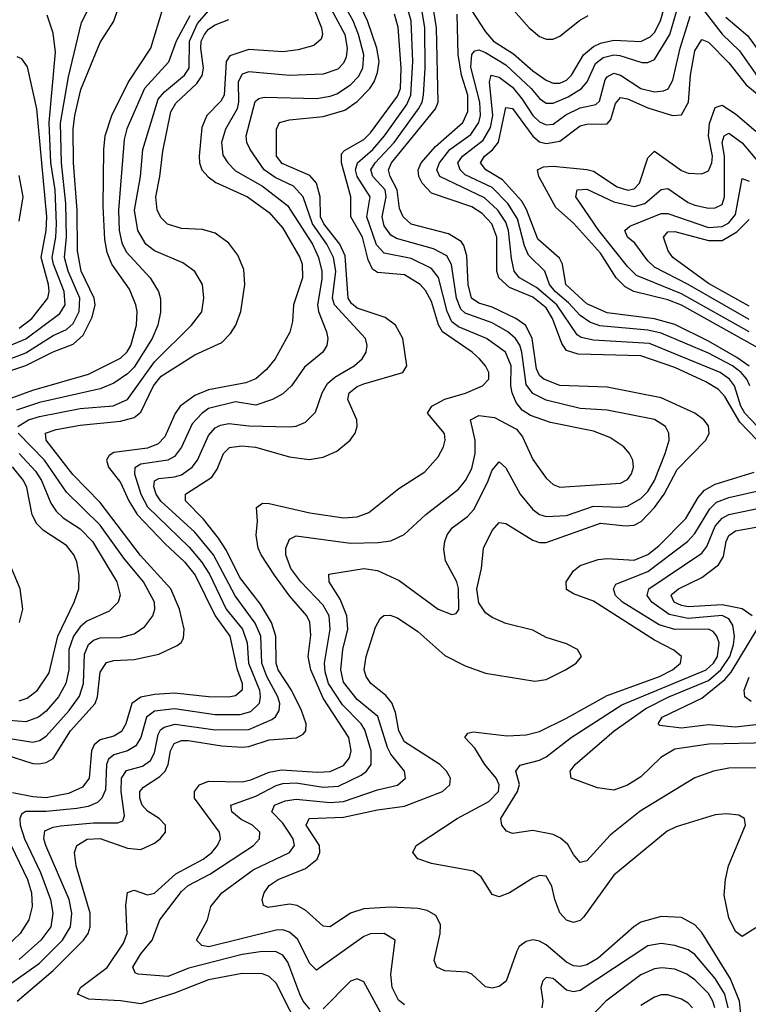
# Model space of a CAD drawing. Header units: inches. Extents: x 990535 to 1117859, y 769386 to 892122.
# Tile 372 of 656: x 1083791 to 1085948, y 792440 to 795354. Entities that reach past the tile are written whole.
import ezdxf

# ---------------------------------------------------------------- set-up
doc = ezdxf.new("R2010")
doc.units = ezdxf.units.IN
doc.header["$MEASUREMENT"] = 0
doc.layers.add('B0789', color=7, linetype='Continuous')

msp = doc.modelspace()

# ---------------------------------------------------------------- linework, layer by layer
at = {"layer": 'B0789', "color": 5}
for points, elevation in [([(1084637.4, 795450), (1084684.3, 795330), (1084687.7, 795310), (1084683.9, 795296.1), (1084662.3, 795277.7), (1084615.3, 795264.7), (1084570, 795258.7), (1084470, 795265.1), (1084413.4, 795246.6), (1084402.6, 795230), (1084396.7, 795130), (1084387.1, 795112.9), (1084345, 795070), (1084330, 795034.3), (1084322.5, 794950), (1084323.2, 794930), (1084330.4, 794910), (1084348.8, 794888.8), (1084372, 794872), (1084465.6, 794830), (1084530, 794783.7), (1084570, 794736.9), (1084620.7, 794650), (1084627.6, 794630), (1084628.8, 794590), (1084602.2, 794510), (1084598.8, 794461.2), (1084591, 794429), (1084547.5, 794350), (1084521.6, 794318.4), (1084490, 794291.5), (1084460.7, 794279.3), (1084350, 794258.7), (1084310, 794241.3), (1084266.6, 794210), (1084251.9, 794188.1), (1084220.5, 794119.5), (1084201, 794099), (1084170, 794086.4), (1084070, 794073.3), (1084055.9, 794064.1), (1084048.1, 794050), (1084054.7, 794030), (1084090, 793984), (1084114, 793930), (1084139.4, 793890), (1084222.4, 793802.4), (1084279.3, 793750), (1084310.3, 793710.3), (1084369.5, 793590), (1084412.9, 793530), (1084434.3, 793434.3), (1084449.9, 793390), (1084450.2, 793369.8), (1084430, 793353.2), (1084410, 793349.1), (1084350, 793350.1), (1084250, 793361.1), (1084190, 793357.5), (1084150, 793348.8), (1084123.1, 793330), (1084105.9, 793270), (1084092.5, 793247.5), (1084070, 793234.1), (1084030, 793223.1), (1084011.6, 793208.4), (1084003.7, 793190), (1083997.2, 793110), (1083977, 793083), (1083935.8, 793064.2), (1083870, 793051.8), (1083830, 793053.8), (1083770, 793066.4)], 3180), ([(1083784.1, 792450), (1083890, 792540.1), (1083979.9, 792630), (1083993.9, 792650), (1084000.2, 792670), (1083999.8, 792710), (1083958.1, 792850), (1083953.9, 792890), (1083960.5, 792910), (1083991.3, 792928.7), (1084030, 792930.5), (1084110, 792902.5), (1084150, 792898), (1084190, 792916.9), (1084207.3, 792930), (1084222.8, 792950), (1084222.8, 792970), (1084204.4, 792990), (1084170, 793012), (1084154.2, 793030), (1084147, 793050), (1084147.1, 793070), (1084157.4, 793082.6), (1084205.8, 793114.2), (1084221.5, 793130), (1084231.1, 793150), (1084238.1, 793190), (1084248.4, 793211.6), (1084270, 793220.6), (1084290, 793221.4), (1084390, 793204.9), (1084450, 793200.8), (1084470, 793203.1), (1084530, 793223.2), (1084610.7, 793229.3), (1084630, 793239.8), (1084637.8, 793250), (1084639.4, 793270), (1084625.4, 793310), (1084596.3, 793370), (1084556.8, 793430), (1084550, 793449.9), (1084549.7, 793530), (1084536.9, 793570), (1084503.9, 793623.9), (1084443.3, 793703.3), (1084403.2, 793783.2), (1084379.8, 793819.8), (1084335.8, 793875.8), (1084281.9, 793930), (1084282.1, 793950), (1084359.6, 794000.4), (1084375.7, 794024.3), (1084394.5, 794070), (1084412.1, 794087.9), (1084447.4, 794092.6), (1084489.2, 794089.2), (1084590, 794060.7), (1084647.9, 794052.1), (1084690, 794059.6), (1084730, 794077.2), (1084769.9, 794110.1), (1084784.5, 794130), (1084790.4, 794149.6), (1084788.9, 794170), (1084762.4, 794230), (1084766.5, 794250), (1084790, 794268.4), (1084810, 794276.4), (1084925.8, 794310), (1084937.1, 794330), (1084925, 794410), (1084903.8, 794450), (1084872.9, 794472.9), (1084790, 794500.4), (1084773.8, 794513.8), (1084763.4, 794530), (1084755.1, 794655.1), (1084739, 794690), (1084691.3, 794750), (1084682, 794770), (1084680.9, 794830), (1084669.9, 794870), (1084650, 794892.3), (1084568.2, 794928.2), (1084551.9, 794950), (1084551.4, 795030), (1084560.3, 795050), (1084590, 795057.8), (1084690, 795067), (1084753.8, 795086.2), (1084790, 795111.4), (1084827.3, 795150), (1084840.4, 795170), (1084850, 795197.4), (1084855, 795230), (1084848.8, 795270), (1084820.6, 795350), (1084772.5, 795452.5)], 3120), ([(1084678.8, 795450), (1084753.6, 795310), (1084760.7, 795270), (1084757.5, 795242.5), (1084750, 795224.7), (1084732.5, 795207.5), (1084690, 795192.1), (1084590, 795188.3), (1084470, 795199.6), (1084450, 795192.5), (1084438.2, 795170), (1084439.2, 795110), (1084434.6, 795090), (1084400.6, 795030), (1084388.8, 794990), (1084392.9, 794952.9), (1084407.1, 794930), (1084430, 794906.7), (1084510, 794861.2), (1084584.2, 794804.2), (1084658.3, 794690), (1084675.9, 794650), (1084685.8, 794610), (1084685.8, 794585.8), (1084672.5, 794510), (1084675.7, 794490), (1084699.2, 794430), (1084703.4, 794410), (1084700.8, 794390), (1084689, 794370), (1084634.2, 794325.8), (1084595.9, 794270), (1084570, 794246.3), (1084539.3, 794230), (1084490, 794213.2), (1084430, 794223.5), (1084350, 794202.9), (1084330, 794188.9), (1084302.3, 794157.7), (1084270, 794088.8), (1084250, 794061.1), (1084229.7, 794050.3), (1084150, 794038.2), (1084132.5, 794027.5), (1084130.9, 794010), (1084150.2, 793950), (1084170, 793912.5), (1084292.7, 793792.7), (1084329.7, 793750), (1084353.1, 793713.1), (1084402.8, 793610), (1084450.4, 793550), (1084464.3, 793510), (1084468.5, 793450), (1084500.7, 793370), (1084503.3, 793350), (1084499.7, 793330), (1084474.7, 793305.3), (1084442.9, 793297.1), (1084370, 793296.9), (1084250, 793314.6), (1084190, 793307.5), (1084166.8, 793290), (1084150, 793229.4), (1084135.1, 793204.9), (1084110, 793190.4), (1084070, 793178.7), (1084054.2, 793165.8), (1084048.7, 793150), (1084045, 793075), (1084034.5, 793050), (1084022, 793038), (1083994.2, 793025.8), (1083960.7, 793019.3), (1083870, 793010.4), (1083809.3, 793010.7), (1083797.1, 793002.9), (1083791.9, 792990), (1083793.2, 792970), (1083805.3, 792930), (1083853.3, 792830), (1083882.3, 792750), (1083889, 792710), (1083883.7, 792670), (1083853.5, 792630), (1083790, 792572.6)], 3160), ([(1085881.5, 795361.5), (1085946.1, 795306.1), (1086000.6, 795230), (1086118.5, 795138.5), (1086190, 795075.3), (1086230, 795067.6), (1086290, 795074.4), (1086404.1, 795135.9), (1086441.4, 795170), (1086452.1, 795190), (1086454.8, 795210), (1086450.8, 795250), (1086423.9, 795330), (1086403.4, 795463.4)], 2960), ([(1083690, 794322.4), (1083810, 794368.5), (1083890, 794419), (1083930, 794437.1), (1083950, 794454.9), (1083967.4, 794490), (1083969.6, 794530), (1083934.5, 794610), (1083924.2, 794650), (1083929.8, 794710.2), (1083928.3, 794810), (1083915.3, 794930), (1083912.1, 795047.9), (1083935.4, 795184.6), (1083974.2, 795345.8), (1084021.5, 795438.5)], 3340), ([(1083719.5, 792470), (1083850, 792561.9), (1083918, 792630), (1083942.2, 792670), (1083945.8, 792710), (1083937.6, 792750), (1083869, 792910), (1083863, 792930), (1083866.1, 792953.9), (1083890, 792964.8), (1083911.9, 792968.1), (1084010, 792977.2), (1084082.2, 792977.8), (1084096.5, 792983.5), (1084101.5, 792998.5), (1084092, 793070), (1084093, 793110), (1084107.9, 793132.1), (1084154.9, 793145.1), (1084178.6, 793161.4), (1084190, 793184.2), (1084201.3, 793238.7), (1084207.8, 793252.2), (1084219.2, 793260.8), (1084251.2, 793268.8), (1084370, 793252.6), (1084470, 793253.8), (1084537.3, 793282.7), (1084548.8, 793291.2), (1084559.5, 793310), (1084560.9, 793330), (1084555.1, 793350), (1084522.8, 793410), (1084508.3, 793450), (1084504.7, 793530), (1084488.5, 793568.5), (1084428.9, 793648.9), (1084365.1, 793770), (1084310, 793837.4), (1084208.7, 793928.7), (1084194.9, 793950), (1084188.5, 793971.5), (1084190.3, 793989.7), (1084203.4, 793996.6), (1084250, 794000.8), (1084270, 794007), (1084302.2, 794030), (1084317.3, 794050), (1084350, 794123.4), (1084370, 794146), (1084385.6, 794154.4), (1084410, 794159.2), (1084470, 794152), (1084590, 794149.1), (1084610, 794151.3), (1084636.9, 794163.1), (1084667.1, 794192.9), (1084686.4, 794250), (1084702.7, 794277.3), (1084724, 794296), (1084781.1, 794330), (1084804.7, 794350), (1084817.1, 794370), (1084819.9, 794390), (1084814.6, 794410), (1084722.7, 794510), (1084717.2, 794530), (1084727.5, 794610), (1084720.1, 794650), (1084700.4, 794690), (1084658, 794750), (1084630.1, 794830.1), (1084601.6, 794861.6), (1084547.3, 794887.3), (1084514.9, 794910), (1084473.4, 794970), (1084463.7, 794990), (1084461.3, 795010), (1084488.4, 795111.6), (1084499, 795121), (1084515.1, 795124.9), (1084670, 795121), (1084710, 795127.2), (1084730, 795134.4), (1084770, 795160.8), (1084794.4, 795185.6), (1084807, 795210), (1084810.4, 795250), (1084794.6, 795310), (1084778.2, 795350), (1084733.7, 795430)], 3140), ([(1086030, 794091.4), (1085938, 794190), (1085925.7, 794210), (1085907.4, 794270), (1085892.3, 794290), (1085864.5, 794310), (1085655.8, 794395.8), (1085490, 794405.1), (1085453.4, 794413.4), (1085441.6, 794421.6), (1085381.5, 794510), (1085321.2, 794561.2), (1085270.2, 794590.2), (1085255.2, 794610), (1085246.8, 794646.8), (1085238.3, 794730), (1085230, 794755.1), (1085206.7, 794790), (1085166.7, 794826.7), (1085034.8, 794890), (1085026.1, 794910), (1085033.6, 794930), (1085064.4, 794970), (1085126.3, 795013.7), (1085150.6, 795050), (1085155.1, 795070), (1085153.7, 795110), (1085126.9, 795213.1), (1085129.4, 795250.6), (1085138.7, 795261.3), (1085150, 795265), (1085170, 795256.4), (1085230, 795220.6), (1085305.5, 795150), (1085330, 795120.5), (1085350, 795106.8), (1085370, 795107.1), (1085414.6, 795125.4), (1085453.7, 795150), (1085470.5, 795169.5), (1085495.4, 795224.6), (1085517.8, 795242.2), (1085550, 795249.6), (1085567.5, 795247.5), (1085632.7, 795227.3), (1085650, 795226.7), (1085670, 795235.9), (1085715.6, 795310), (1085750, 795429.1)], 2960), ([(1085130, 795380.1), (1085170, 795317.4), (1085193.7, 795290), (1085252.4, 795252.4), (1085310, 795202.1), (1085350, 795174.6), (1085370, 795165.6), (1085390, 795165.5), (1085410, 795174.9), (1085424.6, 795190), (1085460.1, 795250), (1085490, 795274.9), (1085510, 795284.3), (1085550, 795293), (1085630, 795289.5), (1085657.2, 795302.8), (1085670, 795315.6), (1085688.2, 795350), (1085710, 795428.4)], 2980), ([(1083710, 794298.2), (1083810, 794330.2), (1083890, 794371), (1083950, 794394), (1083979.5, 794420.5), (1084006.1, 794473.9), (1084014.7, 794510), (1084012, 794530), (1083973.3, 794610), (1083962, 794670), (1083961.2, 794790), (1083951.1, 794930), (1083949.8, 795030), (1083954.5, 795070), (1083972.8, 795147.2), (1084030, 795286.5), (1084070, 795349.3), (1084083.5, 795390)], 3320), ([(1083730, 794221.5), (1083830, 794257.8), (1083995.3, 794304.7), (1084090, 794351.9), (1084109, 794371), (1084120.1, 794390), (1084137.3, 794450), (1084138.9, 794490), (1084135.2, 794510), (1084116.8, 794556.8), (1084064.1, 794630), (1084050, 794664.6), (1084042.9, 794702.9), (1084038.2, 794801.8), (1084040.1, 794970), (1084044.3, 795010), (1084063.8, 795070), (1084112, 795168), (1084179.1, 795270), (1084216.3, 795390)], 3280), ([(1084930, 792438.7), (1084912.2, 792452.2), (1084894.2, 792490), (1084889.6, 792530), (1084902.6, 792630), (1084870, 792649.8), (1084830, 792649.2), (1084810, 792641.1), (1084670, 792541), (1084650, 792560.7), (1084613.4, 792633.4), (1084590, 792654.2), (1084570, 792661.2), (1084550, 792659.9), (1084350.9, 792610.9), (1084330, 792614.2), (1084314.2, 792630), (1084347.1, 792690), (1084356.8, 792730), (1084389.9, 792770), (1084482, 792838), (1084589.9, 792890), (1084604.5, 792910), (1084600.3, 792930), (1084588.3, 792950), (1084570, 792976.3), (1084537.3, 793010), (1084545.8, 793030), (1084577.4, 793042.6), (1084610, 793047), (1084710, 793038), (1084750, 793040.8), (1084850, 793074.6), (1084910, 793089.2), (1084933.7, 793110), (1084929.9, 793130), (1084890, 793180.9), (1084880.2, 793200.2), (1084851.5, 793291.5), (1084790, 793342.5), (1084750, 793393.4), (1084742.2, 793430), (1084747.4, 793490), (1084762.1, 793550), (1084759.5, 793590), (1084739.5, 793639.5), (1084707.7, 793690), (1084706.7, 793713.3), (1084810, 793730.1), (1084850, 793723.8), (1084914.6, 793694.6), (1085030, 793609.4), (1085070, 793594), (1085083, 793597), (1085091.1, 793608.9), (1085090.3, 793670.3), (1085084.9, 793690), (1085052.1, 793752.1), (1085046.9, 793786.9), (1085049.9, 793810), (1085056.7, 793830), (1085071, 793850), (1085116.3, 793883.7), (1085135.6, 793904.4), (1085176.1, 793983.9), (1085190, 794021.1), (1085210, 794046), (1085230, 794027.6), (1085272.4, 793950), (1085310, 793904.4), (1085330, 793889.7), (1085350, 793883.4), (1085410, 793886.6), (1085490, 793914.1), (1085569.1, 793910.9), (1085590, 793914.3), (1085630, 793937.3), (1085650, 793958), (1085670.2, 793990), (1085702.2, 794070), (1085713.3, 794110), (1085712.8, 794130), (1085702.9, 794150), (1085670, 794170.8), (1085530, 794197.9), (1085450, 794203.6), (1085350, 794228), (1085310, 794247.3), (1085290, 794274.6), (1085277.7, 794370), (1085271.2, 794391.2), (1085259.1, 794410), (1085236.3, 794430), (1085190, 794457.1), (1085110, 794485.3), (1085097.4, 794497.4), (1085084.1, 794530), (1085069.7, 794629.7), (1085055.5, 794655.5), (1085016.2, 794676.2), (1084906.6, 794706.6), (1084890, 794716.5), (1084870, 794743.4), (1084864.3, 794770), (1084876.3, 794830), (1084873, 794850), (1084836.6, 794890), (1084831.1, 794910), (1084843.5, 794930), (1084900, 794990), (1084971.6, 795090), (1084982.5, 795110), (1084986.5, 795130), (1084991, 795210), (1084990, 795330), (1084980.4, 795390)], 3040), ([(1085930, 792374), (1085921.4, 792450), (1085895.4, 792515.4), (1085810, 792652.9), (1085790, 792675.9), (1085750, 792697.7), (1085690, 792700.6), (1085630, 792683), (1085608.6, 792670), (1085503.1, 792576.9), (1085470, 792557.6), (1085450, 792551.8), (1085430, 792553.9), (1085410, 792564.9), (1085350, 792616.2), (1085330, 792626.9), (1085310, 792630.7), (1085290, 792626), (1085270, 792611), (1085262.7, 792597.3), (1085230.9, 792509.1), (1085210, 792493.2), (1085190, 792488.4), (1085170, 792492.3), (1085130, 792529.2), (1085115.3, 792535.3), (1085050, 792539.9), (1085026.4, 792550), (1085018.4, 792570), (1085036, 792650), (1085036.7, 792676.7), (1085023.4, 792703.4), (1084997.6, 792717.6), (1084970, 792723.4), (1084890, 792727.9), (1084810, 792722.8), (1084770.9, 792710), (1084710, 792669.9), (1084690, 792671.9), (1084638.3, 792718.3), (1084613, 792733), (1084590, 792736.7), (1084526.5, 792726.5), (1084512.7, 792732.7), (1084509.2, 792750), (1084514.7, 792770), (1084530, 792792.4), (1084556.8, 792810), (1084637.4, 792842.6), (1084672.2, 792870), (1084679.9, 792890), (1084678.3, 792910), (1084639.7, 792970), (1084647.8, 792990), (1084750, 792994), (1084850, 793016), (1084930, 793027), (1085042.9, 793070), (1085064.9, 793090), (1085066.2, 793110), (1085054.2, 793130), (1085034.4, 793150), (1084930, 793217.4), (1084913.4, 793250), (1084903.7, 793303.7), (1084892.9, 793332.9), (1084874.6, 793354.6), (1084831.1, 793390), (1084816.4, 793410), (1084811.4, 793430), (1084816.7, 793470), (1084844, 793556), (1084857.8, 793582.2), (1084869.2, 793590.8), (1084887.9, 793592.1), (1084910, 793583.5), (1084970, 793543.9), (1085050, 793472.1), (1085110, 793441.5), (1085170, 793420.6), (1085316.5, 793396.5), (1085350, 793401.6), (1085407.2, 793430), (1085438.2, 793450), (1085454.2, 793470), (1085442.6, 793490), (1085410, 793506.9), (1085350, 793525.9), (1085310, 793547.6), (1085230, 793567.4), (1085190, 793584.5), (1085170, 793598.9), (1085150, 793628.2), (1085144.5, 793670), (1085158.4, 793730), (1085164.4, 793790), (1085190, 793842.8), (1085210, 793865.8), (1085230, 793863.5), (1085310, 793813.7), (1085330, 793806.7), (1085350, 793806.6), (1085510, 793863.8), (1085583.9, 793856.1), (1085610, 793858.2), (1085631.2, 793868.8), (1085670, 793910.7), (1085699.1, 793950), (1085737.4, 794022.6), (1085821.8, 794110), (1085832.3, 794130), (1085830, 794151.8), (1085815.9, 794170), (1085789.9, 794190), (1085690, 794235), (1085530, 794266.2), (1085390, 794271.6), (1085342.8, 794290), (1085330, 794300.9), (1085320.7, 794320.7), (1085308.3, 794410), (1085289.3, 794449.3), (1085260.2, 794470), (1085190, 794503.2), (1085150, 794514.8), (1085128.9, 794530), (1085118.7, 794570), (1085114.6, 794654.6), (1085105.8, 794685.8), (1085097.6, 794697.6), (1085060.5, 794720.5), (1084950, 794748.4), (1084926.2, 794770), (1084915.1, 794795.1), (1084908.2, 794850), (1084887.4, 794890), (1084882.8, 794910), (1084891.8, 794930), (1085021.6, 795090), (1085029.5, 795110), (1085024.7, 795330), (1085012.6, 795410)], 3020), ([(1085245.9, 795390), (1085299.3, 795330), (1085330, 795304.5), (1085350, 795296.1), (1085370, 795296.2), (1085390, 795304.8), (1085448.6, 795351.4), (1085474.3, 795365.7)], 3020), ([(1085810, 795388.5), (1085870, 795311), (1085921.5, 795261.5), (1085970, 795192.9), (1086084.2, 795104.2), (1086150, 795029.7), (1086178.6, 795018.6), (1086214.7, 795014.7), (1086290, 795027.8), (1086319.8, 795040.2), (1086370, 795079), (1086418.8, 795101.2), (1086442.9, 795117.1), (1086472.1, 795147.9), (1086483.1, 795170), (1086486.4, 795210), (1086476.4, 795250), (1086446.6, 795330), (1086439.8, 795410)], 2940), ([(1083696.8, 794363.2), (1083810, 794409), (1083910, 794484.2), (1083926.4, 794510), (1083922.9, 794550), (1083891, 794630), (1083887.8, 794650), (1083898.7, 794710), (1083900.5, 794750), (1083896.3, 794850), (1083883.5, 794930), (1083878.7, 795050), (1083897.2, 795257.2), (1083890, 795314), (1083872.4, 795367.6)], 3360), ([(1084295.1, 795364.9), (1084254.5, 795290), (1084231.5, 795228.5), (1084161, 795150), (1084108.8, 795031.2), (1084100.4, 794999.6), (1084083.4, 794790), (1084086, 794730), (1084094, 794694), (1084106.9, 794666.9), (1084177.8, 794590), (1084202, 794550), (1084207.7, 794527.7), (1084208.5, 794488.5), (1084200.7, 794450), (1084183.1, 794410), (1084130, 794326.1), (1084110, 794306), (1084070, 794278.1), (1084030, 794261.4), (1083850, 794220.7), (1083781.5, 794198.5)], 3260), ([(1083785.7, 794150), (1083817.5, 794170), (1083850, 794179.7), (1083970, 794203.2), (1084068.3, 794211.7), (1084110, 794229.7), (1084190, 794341.5), (1084299.8, 794450), (1084330.4, 794489.6), (1084336.2, 794530), (1084332.2, 794570), (1084310, 794608.7), (1084274.4, 794634.4), (1084189.9, 794670), (1084164.6, 794690), (1084140.9, 794730), (1084131.6, 794790), (1084149.4, 794890), (1084155.7, 794970), (1084201.7, 795118.3), (1084220, 795140), (1084279.2, 795190), (1084292.5, 795210), (1084294.3, 795290), (1084317.9, 795342.1), (1084350, 795379.7)], 3240), ([(1084630, 792345.2), (1084550, 792502.5), (1084530, 792522.6), (1084510, 792530.3), (1084450, 792531.4), (1084350, 792512.8), (1084250, 792473.5), (1084150, 792442), (1084090, 792450.8), (1083995.6, 792455.6), (1083962.3, 792470), (1083971.7, 792490), (1084050.3, 792549.7), (1084098.8, 792621.2), (1084109.1, 792650), (1084105.9, 792734.1), (1084110, 792771), (1084130, 792778), (1084170, 792764.6), (1084190, 792769.4), (1084253.7, 792826.3), (1084334.3, 792870), (1084360.1, 792890), (1084376.8, 792910), (1084385.4, 792930), (1084383.1, 792950), (1084309, 793050), (1084308.4, 793070), (1084323.2, 793090), (1084350, 793100.3), (1084450, 793098.2), (1084475.7, 793104.3), (1084530, 793127.5), (1084565.9, 793134.1), (1084672.8, 793127.2), (1084710, 793129.1), (1084750, 793146.9), (1084768, 793170), (1084772.5, 793190), (1084765.3, 793230), (1084690, 793346.1), (1084652.7, 793430), (1084645.1, 793470), (1084652.8, 793532.8), (1084650, 793571.5), (1084641.1, 793590), (1084590, 793649.5), (1084545.9, 793710), (1084506, 793770), (1084497.4, 793790), (1084491.2, 793828.8), (1084495.1, 793870), (1084492.2, 793910), (1084510, 793923.6), (1084530, 793922.7), (1084650, 793894.2), (1084750, 793880.1), (1084790, 793882.7), (1084824.4, 793895.6), (1084913.1, 793966.9), (1084990, 794015.8), (1085030, 794060.6), (1085045.6, 794090), (1085050.8, 794110), (1085049, 794129), (1084998.4, 794190), (1085010.9, 794210), (1085050, 794231.1), (1085111.2, 794248.8), (1085161.1, 794270), (1085179.5, 794290), (1085180.2, 794310), (1085170.5, 794330), (1085152.7, 794350), (1085130.4, 794370), (1085043.2, 794430), (1085030.6, 794450.6), (1085010, 794519.9), (1084992.4, 794552.4), (1084976.4, 794570), (1084930, 794598.8), (1084850, 794605.7), (1084835.7, 794615.7), (1084823.2, 794643.2), (1084805.7, 794710), (1084771.4, 794770), (1084771.9, 794830), (1084743.7, 794930), (1084743.5, 794956.5), (1084753, 794967), (1084810, 794999.5), (1084830, 795019.3), (1084910, 795127.3), (1084918.1, 795150), (1084920.4, 795210), (1084911.4, 795331.4), (1084900.3, 795370)], 3080), ([(1084650, 792425.7), (1084630, 792449.4), (1084620.1, 792470), (1084585.3, 792565.3), (1084570, 792586), (1084550, 792595.4), (1084510, 792596.8), (1084450, 792587.6), (1084292.3, 792547.7), (1084230, 792522.8), (1084142, 792530), (1084133.4, 792533.4), (1084126.7, 792550), (1084149.9, 792590), (1084183.2, 792630), (1084206.6, 792690), (1084270, 792774.3), (1084290, 792791.6), (1084354.6, 792825.4), (1084483, 792910), (1084501.2, 792930), (1084501.9, 792950), (1084480.2, 792970), (1084447.3, 792987.3), (1084419.2, 793010), (1084416.5, 793030), (1084490, 793056.7), (1084550, 793087.8), (1084570, 793093.3), (1084610, 793095.4), (1084690, 793082.8), (1084734.6, 793085.4), (1084801.7, 793118.3), (1084817.8, 793130), (1084831.9, 793150), (1084831.3, 793190), (1084812.9, 793252.9), (1084802.2, 793270), (1084746.7, 793326.7), (1084705.5, 793390), (1084695.5, 793424.5), (1084693.6, 793450), (1084710, 793550), (1084706.9, 793590), (1084690, 793621.1), (1084623.3, 793690), (1084593.6, 793730), (1084579.3, 793770), (1084578.7, 793790), (1084590, 793816.5), (1084610, 793826.4), (1084770, 793805.2), (1084852.7, 793807.3), (1084890, 793811.9), (1084929.5, 793830.5), (1084993.8, 793890), (1085090, 793964.7), (1085110.4, 793990), (1085130, 794026), (1085139.6, 794070), (1085139.8, 794110), (1085126.1, 794170), (1085150, 794182.8), (1085196.6, 794176.6), (1085261.8, 794141.8), (1085279.7, 794119.7), (1085310, 794052.9), (1085350, 793997.3), (1085370, 793978.2), (1085390, 793970.2), (1085570, 793982.7), (1085590, 793993.2), (1085602.4, 794010), (1085608.2, 794030), (1085606.2, 794050), (1085596.5, 794070), (1085579.4, 794090), (1085537.9, 794117.9), (1085490, 794136.5), (1085362.1, 794162.1), (1085302.8, 794182.8), (1085278.7, 794198.7), (1085260.9, 794220.9), (1085249.2, 794249.2), (1085245.2, 794270), (1085245.5, 794330), (1085229.5, 794370), (1085172.6, 794410), (1085090, 794444.7), (1085070, 794459.9), (1085056.7, 794490), (1085030.7, 794590.7), (1085010, 794617.6), (1084950, 794647.6), (1084870, 794663.2), (1084847.8, 794687.8), (1084819.3, 794770), (1084828.8, 794830), (1084790.4, 794890), (1084785.2, 794910), (1084791.3, 794930), (1084836.1, 794970), (1084871.2, 795010), (1084937.1, 795102.9), (1084949.5, 795130.5), (1084954.8, 795230), (1084950.4, 795350), (1084941.3, 795381.3)], 3060), ([(1085974.1, 794110), (1085923.2, 794163.2), (1085878.8, 794238.8), (1085859.2, 794259.2), (1085822.3, 794282.3), (1085730, 794324.3), (1085630, 794358.8), (1085444.1, 794364.1), (1085410, 794374.6), (1085395.8, 794395.8), (1085368.6, 794470), (1085350, 794501.5), (1085310, 794532.3), (1085241.2, 794561.2), (1085209.9, 794590), (1085203.9, 794610), (1085203.6, 794710), (1085188.6, 794750), (1085160.2, 794780.2), (1085130, 794799.8), (1085010, 794840.6), (1084982.2, 794870), (1084973.2, 794890), (1084970.7, 794910), (1084979.7, 794930), (1085021.8, 794978.2), (1085103.2, 795050), (1085117.9, 795082.1), (1085118, 795130), (1085099, 795190), (1085089.1, 795250.9), (1085086.6, 795370)], 2980), ([(1085952.6, 794270), (1085943.8, 794290), (1085927.2, 794310), (1085901.1, 794330), (1085830, 794366.8), (1085690, 794426.3), (1085650, 794434.9), (1085508.1, 794448.1), (1085478.5, 794458.5), (1085450, 794478.2), (1085416.1, 794516.1), (1085375.9, 794550), (1085359.6, 794570), (1085345.6, 794610), (1085297.4, 794657.4), (1085285, 794685), (1085264.4, 794764.4), (1085236.5, 794810), (1085190, 794857.3), (1085110, 794894.8), (1085095, 794910), (1085088.6, 794930), (1085102.4, 794950), (1085162.7, 794997.3), (1085185.1, 795034.9), (1085191.7, 795070), (1085182.3, 795170), (1085187.2, 795190), (1085210, 795184), (1085250, 795153.9), (1085279, 795119), (1085310, 795070.4), (1085330, 795051.7), (1085350, 795042.6), (1085370, 795044.9), (1085408.2, 795071.8), (1085450, 795092.8), (1085496.7, 795103.3), (1085507.2, 795112.8), (1085524.2, 795175.8), (1085530, 795185), (1085550, 795195.3), (1085570, 795190.1), (1085630, 795149.8), (1085670, 795140.8), (1085697, 795143), (1085710.8, 795149.2), (1085724.9, 795175.1), (1085746, 795270), (1085775.4, 795364.6)], 2940), ([(1083750, 793178.6), (1083830, 793153.3), (1083848.3, 793151.7), (1083870, 793155.8), (1083890, 793167.4), (1083941.7, 793250), (1084014.9, 793330), (1084021.4, 793350), (1084030, 793423.2), (1084047.9, 793452.1), (1084070, 793458.1), (1084130, 793460.7), (1084203.3, 793476.7), (1084257.9, 793502.1), (1084269.4, 793510.6), (1084276.4, 793523.6), (1084277.9, 793550), (1084264.8, 793610), (1084238.6, 793670), (1084148.7, 793768.7), (1084030, 793925.6), (1083948.2, 794008.2), (1083869.6, 794110), (1083867.5, 794130), (1083899.3, 794140.7), (1083970, 794154.4), (1084090, 794166), (1084130, 794176.8), (1084150, 794192.6), (1084187.4, 794270), (1084210, 794298.8), (1084310, 794362.4), (1084390, 794399.1), (1084415.1, 794424.9), (1084431.3, 794450), (1084446.2, 794490), (1084458, 794570), (1084454.4, 794614.4), (1084437, 794657), (1084410, 794692.9), (1084370, 794722.4), (1084332.9, 794732.9), (1084270, 794735.8), (1084229.2, 794749.2), (1084210, 794767.5), (1084198.2, 794790), (1084194.4, 794830), (1084206.6, 794890), (1084214.8, 794965.2), (1084239, 795081), (1084253.7, 795106.3), (1084315.3, 795164.7), (1084331.5, 795188.5), (1084335.1, 795210), (1084327.1, 795270), (1084328.9, 795290), (1084338.2, 795310), (1084350, 795325.5), (1084370, 795338.9), (1084410, 795354.7)], 3220), ([(1085950, 794328.8), (1085913.8, 794353.8), (1085830, 794402.5), (1085730, 794451.4), (1085670, 794468.5), (1085530, 794486), (1085470, 794513.5), (1085407.5, 794570), (1085397.6, 794630), (1085388.6, 794648.6), (1085324.6, 794704.6), (1085291.7, 794791.7), (1085277.1, 794817.1), (1085220, 794880), (1085170.8, 794910), (1085154.8, 794930), (1085167, 794950), (1085190.9, 794969.1), (1085208.3, 794991.7), (1085230, 795093.8), (1085250, 795091.2), (1085310, 795008.7), (1085330, 794992.2), (1085350, 794987), (1085390, 794994.2), (1085450, 795039.3), (1085470, 795044.6), (1085530, 795045.2), (1085541.1, 795058.9), (1085554.7, 795105.3), (1085570, 795123.2), (1085590, 795119.6), (1085650, 795093.1), (1085723.2, 795070), (1085750, 795072.1), (1085771, 795110), (1085776.8, 795190), (1085790, 795262), (1085810, 795295.6), (1085830, 795287.5), (1085890, 795226.2), (1085941.2, 795161.2), (1086051, 795071)], 2920), ([(1083790, 794440.6), (1083827.2, 794470), (1083874.2, 794530), (1083878.4, 794550), (1083876.5, 794570), (1083855, 794650), (1083870.2, 794729.8), (1083871.3, 794770), (1083842.4, 795090), (1083814.5, 795214.5), (1083798, 795238), (1083784.1, 795244.1)], 3380), ([(1086044.7, 794344.7), (1085750, 794509.5), (1085710, 794524.4), (1085609.1, 794549.1), (1085583, 794563), (1085557.1, 794590), (1085510, 794663.4), (1085430, 794751.7), (1085378.2, 794798.2), (1085328.2, 794890), (1085323.6, 794910), (1085342.1, 794917.9), (1085370, 794920.8), (1085470.1, 794910.1), (1085490, 794905.1), (1085559.7, 794859.7), (1085591, 794849), (1085610, 794853.1), (1085625.8, 794870), (1085650, 794944.7), (1085670, 794964.8), (1085750, 794907.1), (1085770, 794899.2), (1085810, 794897.6), (1085830, 794906.2), (1085840.2, 794930), (1085842.1, 794950), (1085830, 795010), (1085833.4, 795046.6), (1085850, 795094.4), (1085870, 795100.5), (1085910, 795074.9), (1085970, 795024.4)], 2880), ([(1085949.9, 794430), (1085750, 794542.3), (1085617.1, 794597.1), (1085590, 794623.7), (1085505.7, 794730), (1085437.1, 794830), (1085441.7, 794850), (1085470, 794852.1), (1085550, 794814.9), (1085610, 794801.2), (1085641.8, 794810), (1085690, 794850.9), (1085710, 794854.4), (1085770, 794813.3), (1085790, 794804.6), (1085830, 794796.5), (1085850, 794797.3), (1085870, 794807.1), (1085877.4, 794830), (1085877, 794950), (1085870.7, 794990), (1085876.8, 795010), (1085890, 795018.2), (1085930, 794989.6), (1086010, 794894.9)], 2860), ([(1083790, 794757.4), (1083801.8, 794830), (1083790, 794892.7)], 3420), ([(1085950, 794466.5), (1085770, 794570.6), (1085670, 794621.5), (1085650, 794639.9), (1085612.1, 794692.1), (1085590.5, 794710), (1085582.5, 794730), (1085597.1, 794742.9), (1085690, 794779.9), (1085710, 794780.4), (1085830, 794739), (1085870, 794742), (1085890, 794753), (1085910, 794777.7), (1085930, 794883.7), (1085950, 794875.5)], 2840), ([(1085950, 794506), (1085830, 794573.6), (1085724.6, 794650), (1085710.6, 794670), (1085696.6, 794710), (1085710, 794726.4), (1085730, 794727.4), (1085830, 794700.3), (1085870, 794700.3), (1085913.7, 794726.3), (1085950, 794762.4)], 2820), ([(1083750, 793229.1), (1083830, 793216), (1083850, 793220.6), (1083870, 793234), (1083937.9, 793310), (1083968.2, 793351.8), (1083980.3, 793390), (1083983.3, 793476.7), (1083994.6, 793505.4), (1084010, 793518.2), (1084030, 793524.3), (1084090, 793526.1), (1084130, 793536.1), (1084162.1, 793557.9), (1084185.4, 793590), (1084191.3, 793610), (1084190.3, 793630), (1084158.1, 793690), (1084100, 793760), (1084030, 793858.1), (1083930, 793955.9), (1083864.6, 794050), (1083786.5, 794130)], 3240), ([(1083790, 794069.9), (1083838.1, 794018.1), (1083856.3, 793990), (1083883.3, 793923.3), (1083899.2, 793899.2), (1083920, 793880), (1083970, 793847.7), (1084006.4, 793810), (1084078.5, 793690), (1084088.6, 793651.4), (1084083.2, 793630), (1084056, 793604), (1083990, 793574.2), (1083970, 793557.1), (1083950.2, 793530), (1083937.3, 793490), (1083936.5, 793430), (1083927.9, 793390), (1083906.1, 793350), (1083870, 793308.2), (1083846.6, 793290), (1083810, 793276), (1083710, 793284.5)], 3260), ([(1083790, 793338.1), (1083813.3, 793346.7), (1083844.2, 793370), (1083878.9, 793421.1), (1083904.5, 793530), (1083952.7, 793630), (1083966, 793670), (1083967.6, 793710), (1083960.2, 793750), (1083951.8, 793770), (1083930, 793798.1), (1083862.2, 793842.2), (1083841.7, 793861.7), (1083828.7, 793888.7), (1083812.2, 793970), (1083802.2, 793990), (1083770, 794030.5)], 3280), ([(1085970, 792666.5), (1085930, 792641.1), (1085910, 792656.3), (1085890, 792696), (1085876.5, 792763.5), (1085879.9, 792810), (1085889.7, 792850.3), (1085939.3, 792970), (1085936.3, 792990), (1085919.6, 792999.6), (1085883.6, 793003.6), (1085850, 793000.8), (1085734.3, 792965.7), (1085707.3, 792952.7), (1085550, 792822.2), (1085460.6, 792699.4), (1085450, 792688.4), (1085430, 792682.1), (1085410, 792689.2), (1085390, 792711.2), (1085374.9, 792750), (1085366.8, 792790), (1085350, 792819.4), (1085330, 792821.7), (1085310, 792813.7), (1085240.7, 792770), (1085210, 792758.7), (1085190, 792765.6), (1085157.4, 792817.4), (1085134.5, 792834.5), (1085010, 792857.2), (1084970, 792871.2), (1084954.7, 792890), (1084964.5, 792910), (1085085.7, 792990), (1085180, 793040), (1085208.1, 793070), (1085210.5, 793090), (1085201.2, 793110), (1085167.6, 793150), (1085138.3, 793198.3), (1085108.5, 793230), (1085117.4, 793242.6), (1085133.2, 793246.8), (1085234.6, 793234.6), (1085290, 793237.8), (1085330, 793247.3), (1085410, 793286.7), (1085530, 793354.5), (1085685, 793410), (1085723.6, 793430), (1085746.7, 793450), (1085749.8, 793470), (1085727.9, 793487.9), (1085670, 793517.4), (1085490, 793633.6), (1085430, 793655.3), (1085410, 793668.2), (1085408.3, 793690), (1085430, 793722.8), (1085450, 793738.3), (1085503.6, 793756.4), (1085530, 793759.9), (1085610, 793754.5), (1085650, 793771.8), (1085683.2, 793796.8), (1085762.5, 793877.5), (1085799.6, 793940.4), (1085818.1, 793961.9), (1085850, 793979.1), (1085965.5, 794014.5)], 2980), ([(1085990, 793140.4), (1085890, 793138.9), (1085844.9, 793130), (1085789.7, 793110.3), (1085628, 793012), (1085538.7, 792941.2), (1085470, 792864.6), (1085450, 792859.7), (1085430, 792883.5), (1085413.3, 792913.3), (1085392.1, 792932.1), (1085370, 792942.7), (1085310, 792954.5), (1085250, 792946.2), (1085232.4, 792952.4), (1085218, 792970), (1085215.5, 792990), (1085265, 793070), (1085270.6, 793090.6), (1085260.2, 793130), (1085272.3, 793147.7), (1085330, 793162.9), (1085350, 793172.7), (1085423.9, 793230), (1085573.6, 793326.4), (1085823.5, 793430), (1085845.1, 793450), (1085856.8, 793470), (1085861.2, 793510), (1085855.1, 793530), (1085843.4, 793543.4), (1085830, 793550.2), (1085730, 793549.3), (1085683.6, 793563.6), (1085575.1, 793630), (1085554.4, 793650), (1085548.4, 793670), (1085556.1, 793683.9), (1085650, 793720.8), (1085767.9, 793810), (1085790, 793833), (1085833.7, 793906.3), (1085854.1, 793925.9), (1085890, 793939.9), (1085990, 793962.3)], 2960), ([(1086010, 793214.1), (1085831, 793210), (1085730, 793195.2), (1085689, 793171), (1085630, 793113.4), (1085590, 793088.8), (1085550, 793073.8), (1085501.1, 793081.1), (1085423.7, 793110), (1085420.4, 793130), (1085435, 793150), (1085551.3, 793250), (1085644.2, 793315.8), (1085713.1, 793350), (1085830, 793398.7), (1085866.8, 793430), (1085893, 793470), (1085904.3, 793504.3), (1085906.9, 793530), (1085901.8, 793561.8), (1085890, 793580.5), (1085870, 793591.3), (1085770, 793582.4), (1085713.5, 793593.5), (1085662.2, 793630), (1085648.1, 793650), (1085653.3, 793670), (1085810, 793775.6), (1085825.2, 793794.8), (1085850, 793855.2), (1085870, 793878.6), (1085890, 793890), (1086070, 793927)], 2940), ([(1085959.2, 793590), (1085930.1, 793610.1), (1085870, 793622.6), (1085770, 793616.6), (1085750, 793620.7), (1085728.8, 793630), (1085719.9, 793650), (1085724.3, 793655.7), (1085740.8, 793670), (1085810, 793703.5), (1085859.2, 793740.8), (1085874.9, 793765.1), (1085882.5, 793810), (1085890, 793828), (1085910, 793841.3), (1086070, 793870.4)], 2920), ([(1083790.4, 793570), (1083800.4, 793610), (1083793.1, 793670), (1083744.7, 793784.7)], 3320), ([(1085970, 793267.4), (1085910, 793260.3), (1085830, 793267.2), (1085750, 793257.4), (1085685.8, 793265.8), (1085681.1, 793270), (1085693.3, 793290), (1085810, 793345.8), (1085878.2, 793401.8), (1085896.9, 793423.1), (1085974.5, 793550)], 2920), ([(1085956.4, 793336.4), (1085937.5, 793350), (1085935.5, 793370), (1085950, 793408.7)], 2880), ([(1083765.9, 792910), (1083814.4, 792810), (1083826.6, 792770), (1083828.3, 792730), (1083818.3, 792690), (1083793.1, 792650), (1083751.3, 792610)], 3180), ([(1085888.7, 792430), (1085877.9, 792470), (1085850, 792516.8), (1085790, 792587.5), (1085770, 792601.9), (1085730, 792614.6), (1085690, 792620.7), (1085650, 792613.8), (1085450, 792481.3), (1085430, 792476.9), (1085410, 792482.6), (1085370, 792516.3), (1085350, 792519.3), (1085340.2, 792510), (1085334.2, 792490), (1085339.8, 792450), (1085336.8, 792430)], 3040), ([(1085848.4, 792430), (1085842.8, 792450), (1085830, 792472.5), (1085790, 792513.2), (1085765.7, 792530), (1085730, 792544.8), (1085691.5, 792548.5), (1085670, 792545.6), (1085630, 792527.8), (1085525.7, 792450), (1085430.1, 792349.9)], 3060), ([(1084870, 792396.4), (1084810, 792507.1), (1084790, 792516.2), (1084770, 792509), (1084690, 792426.5)], 3060), ([(1085783, 792430), (1085770, 792443.4), (1085750, 792455.4), (1085710, 792468.5), (1085690, 792468.4), (1085670, 792461.6), (1085630, 792436.9)], 3080)]:
    msp.add_lwpolyline(points, dxfattribs=dict(at, elevation=elevation))

doc.saveas('drawing.dxf')
